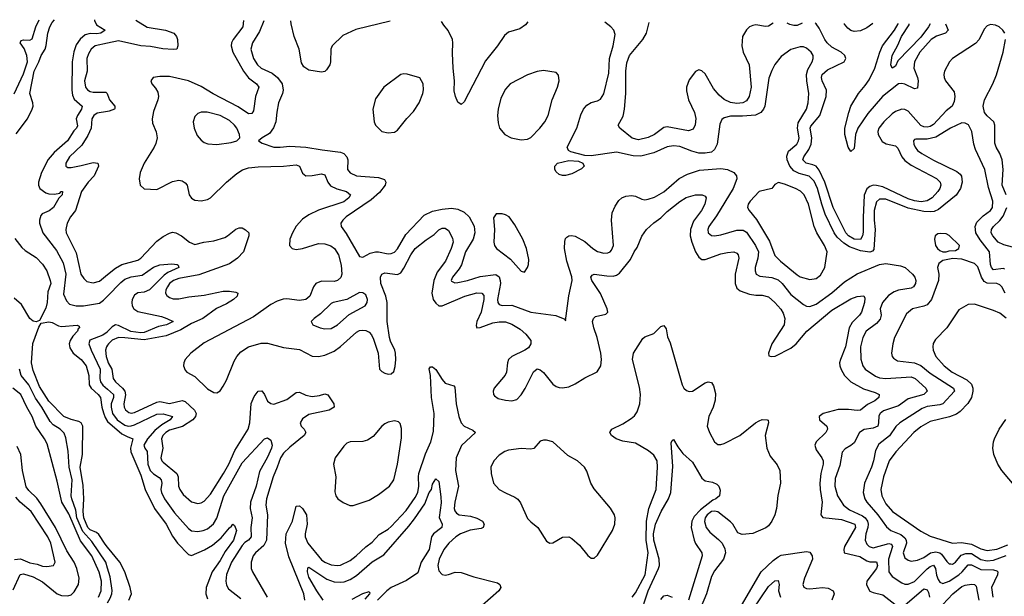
# Model space of a CAD drawing. Header units: inches. Extents: x 1843162 to 1959474, y 907081 to 1016326.
# Tile 534 of 656: x 1909446 to 1915657, y 1012535 to 1016176. Entities that reach past the tile are written whole.
import ezdxf

# ---------------------------------------------------------------- set-up
doc = ezdxf.new("R2010")
doc.units = ezdxf.units.IN
doc.header["$MEASUREMENT"] = 0
doc.layers.add('B9001', color=7, linetype='Continuous')
doc.layers.add('B9011', color=7, linetype='Continuous')

msp = doc.modelspace()

# ---------------------------------------------------------------- linework, layer by layer
at = {"layer": 'B9001', "color": 5}
for points, elevation in [([(1909411.4, 1015708.6), (1909470, 1015834), (1909495.8, 1015910), (1909490.6, 1015950), (1909473, 1015993), (1909449.3, 1016030), (1909450, 1016033), (1909455.9, 1016044.1), (1909470, 1016048.7), (1909510, 1016046.3), (1909525, 1016055), (1909547.6, 1016130), (1909569.2, 1016175.9)], 480), ([(1909424.2, 1015455.8), (1909494.4, 1015550), (1909524.3, 1015610), (1909531, 1015630), (1909529.4, 1015650), (1909509.3, 1015710), (1909536.1, 1015850), (1909566.2, 1015910), (1909580.5, 1015950), (1909606.2, 1015990), (1909613.5, 1016013.5), (1909622.6, 1016090), (1909635.3, 1016130), (1909650, 1016159), (1909664.6, 1016175.5)], 460), ([(1909918.2, 1016174.3), (1909917.2, 1016170), (1909930, 1016143.2), (1909986, 1016110), (1909958.4, 1016090), (1909930, 1016085.9), (1909890, 1016088.8), (1909858.8, 1016081.2), (1909826.7, 1016053.3), (1909802.8, 1016017.2), (1909786.9, 1015973.2), (1909776.8, 1015910), (1909775, 1015730), (1909778.3, 1015698.3), (1909790, 1015673.2), (1909839.7, 1015630), (1909835.9, 1015610), (1909809.4, 1015570), (1909803, 1015550), (1909810, 1015506), (1909804.4, 1015490), (1909786.5, 1015473.5), (1909746.3, 1015410), (1909663.4, 1015336.6), (1909626.4, 1015293.6), (1909583.3, 1015210), (1909564.2, 1015150), (1909564.7, 1015130), (1909573.4, 1015110), (1909610, 1015083.2), (1909630, 1015076.6), (1909666.3, 1015073.7), (1909698.8, 1015081.2), (1909707, 1015090), (1909714.8, 1015090), (1909713.6, 1015070), (1909691.7, 1015048.3), (1909659.3, 1014990), (1909630.9, 1014969.1), (1909587.9, 1014950), (1909580.1, 1014939.9), (1909570.2, 1014910), (1909571, 1014890), (1909591, 1014830), (1909677.8, 1014717.8), (1909720.8, 1014640.8), (1909736.1, 1014570), (1909721.8, 1014441.8), (1909741, 1014401), (1909760.3, 1014380.3), (1909801, 1014370), (1909848.5, 1014368.5), (1909950, 1014386.1), (1909975.3, 1014404.7), (1910000, 1014430.5)], 460), ([(1910000, 1016026.9), (1909921.1, 1016010), (1909895.9, 1015990), (1909879.4, 1015960.6), (1909869.6, 1015930), (1909870.6, 1015850), (1909854.1, 1015790), (1909861.3, 1015750), (1909873.5, 1015733.5), (1909890, 1015722.9), (1909910, 1015718.7), (1909990, 1015718.3), (1909997.2, 1015710), (1910000, 1015702.8)], 480), ([(1910000, 1015596), (1909935, 1015585), (1909912.5, 1015570), (1909900.8, 1015550), (1909896.3, 1015490), (1909875.8, 1015444.2), (1909837.2, 1015382.8), (1909760.2, 1015310), (1909736.5, 1015270), (1909737.1, 1015250), (1909750, 1015241.7), (1909770, 1015241.6), (1909834.4, 1015254.4), (1909910, 1015274.2), (1909939.6, 1015270), (1909943.5, 1015250), (1909915.9, 1015190), (1909878.3, 1015150), (1909834.9, 1015090), (1909796.9, 1014970), (1909766.1, 1014930), (1909745.1, 1014890), (1909736.3, 1014850), (1909738.8, 1014830), (1909802.8, 1014702.8), (1909831.3, 1014570), (1909850, 1014541.1), (1909870, 1014522.7), (1909910, 1014514), (1909950, 1014525.8), (1910000, 1014566.2)], 480), ([(1909415.2, 1014795.2), (1909458.3, 1014738.3), (1909479.3, 1014719.3), (1909550, 1014673.4), (1909590, 1014632), (1909616.5, 1014590), (1909638, 1014530), (1909641.3, 1014510), (1909623.4, 1014456.6), (1909618.3, 1014390), (1909610, 1014355.1), (1909570, 1014276.2), (1909550, 1014267.4), (1909530, 1014272.8), (1909509.9, 1014289.9), (1909456.6, 1014376.6), (1909410, 1014417.9)], 440), ([(1910000, 1012844.4), (1909984, 1012864), (1909946, 1012926), (1909930, 1012937.9), (1909890, 1012954.9), (1909874.7, 1012970), (1909850.6, 1013030), (1909846, 1013070), (1909849.6, 1013149.6), (1909845.5, 1013234.5), (1909827.1, 1013350), (1909841.1, 1013430), (1909844.5, 1013610), (1909833.1, 1013630), (1909818.7, 1013638.7), (1909770, 1013650.4), (1909725, 1013670), (1909630, 1013767.4), (1909570, 1013858.8), (1909530, 1013960.9), (1909520.8, 1014010), (1909529, 1014131), (1909566.1, 1014233.9), (1909581.3, 1014258.7), (1909630, 1014267.2), (1909650, 1014264.1), (1909690, 1014241.9), (1909710, 1014238.8), (1909807.5, 1014247.5), (1909819.9, 1014239.9), (1909824, 1014230), (1909815.6, 1014224.4), (1909810.2, 1014210), (1909781.5, 1014178.5), (1909764.2, 1014150), (1909757.8, 1014130), (1909762.9, 1014102.9), (1909783.5, 1014070), (1909834.3, 1014030), (1909864.1, 1013990), (1909881.9, 1013930), (1909884.2, 1013870), (1909896.4, 1013850), (1909940.3, 1013810), (1909954.9, 1013790), (1909963.6, 1013730), (1909974, 1013694), (1909984.3, 1013664.3), (1909999.5, 1013639.5), (1910000, 1013639.1)], 440), ([(1910000, 1014206.2), (1909996.9, 1014203.1), (1909970, 1014183.9), (1909888.8, 1014151.2), (1909882.3, 1014130), (1909895.8, 1014090), (1909954.4, 1013970), (1909951.5, 1013910), (1909955.3, 1013890), (1909970, 1013868.7), (1910000, 1013842.6)], 460), ([(1910000, 1014120.5), (1909993.1, 1014110), (1909988.1, 1014090), (1909991.2, 1014048.8), (1910000, 1014022.8)], 480), ([(1910000, 1012711.7), (1909988.2, 1012750), (1909900.5, 1012880.5), (1909843.5, 1012943.5), (1909807.2, 1013030), (1909799.1, 1013079.1), (1909774.2, 1013150), (1909771.4, 1013170), (1909776.3, 1013270), (1909757.3, 1013350), (1909751.2, 1013451.2), (1909736.1, 1013536.1), (1909725.8, 1013565.8), (1909700.7, 1013590), (1909657.7, 1013617.7), (1909638.1, 1013638.1), (1909585.2, 1013730), (1909545.9, 1013785.9), (1909503.6, 1013870), (1909455.9, 1013930), (1909443.8, 1013970)], 460), ([(1909942.4, 1012530), (1909960.4, 1012570), (1909960.8, 1012630), (1909948, 1012688), (1909900.4, 1012790), (1909830, 1012886.1), (1909755.4, 1013055.4), (1909711, 1013130), (1909682.1, 1013262.1), (1909618.2, 1013498.2), (1909603, 1013530), (1909546.7, 1013610), (1909523.4, 1013670), (1909489.9, 1013729.9), (1909453.1, 1013810), (1909402.3, 1013850)], 480), ([(1909405.2, 1012574.8), (1909447.7, 1012672.3), (1909470, 1012677.7), (1909530, 1012658.6), (1909590, 1012626.6), (1909681.6, 1012550), (1909710, 1012538.9), (1909750, 1012537.1), (1909770, 1012545.1), (1909790, 1012562.2), (1909816.7, 1012610), (1909821.1, 1012650), (1909805.6, 1012710), (1909788.8, 1012750), (1909742.7, 1012822.7), (1909670.7, 1012970), (1909579.5, 1013119.5), (1909554, 1013154), (1909502.7, 1013202.7), (1909486, 1013226), (1909462.4, 1013330), (1909452.6, 1013430), (1909430, 1013481.8)], 520), ([(1909413, 1012767), (1909450, 1012771.8), (1909510, 1012745.7), (1909556.9, 1012736.9), (1909590, 1012724.4), (1909617.5, 1012722.5), (1909659.3, 1012730), (1909669.7, 1012750.3), (1909642.6, 1012870), (1909623.9, 1012910), (1909518.9, 1013070), (1909448.6, 1013128.6), (1909420.4, 1013160.4)], 540)]:
    msp.add_lwpolyline(points, dxfattribs=dict(at, elevation=elevation))
at = {"layer": 'B9011', "color": 5}
for points, elevation in [([(1910177.7, 1016173.1), (1910249, 1016129), (1910365.5, 1016110), (1910418, 1016090), (1910434.6, 1016070), (1910440.3, 1016050), (1910444.2, 1016010), (1910436.3, 1015990), (1910412.9, 1015987.1), (1910348, 1015992), (1910270, 1016005.7), (1910210, 1016009.9), (1910070, 1016041.8), (1910000, 1016026.9)], 480), ([(1910858.4, 1016170), (1910852.7, 1016130), (1910792.4, 1016050), (1910781.5, 1016030), (1910778.8, 1016010), (1910790.6, 1015970), (1910857.6, 1015850), (1910890, 1015809.4), (1910940.2, 1015770), (1910953.8, 1015750), (1910934.3, 1015690), (1910920.6, 1015599.4), (1910910, 1015583.5), (1910890, 1015581.7), (1910824.5, 1015624.5), (1910666.9, 1015706.9), (1910590, 1015754.4), (1910510, 1015788.8), (1910390, 1015817.7), (1910330, 1015818), (1910287.3, 1015810), (1910272.7, 1015790), (1910279.5, 1015770), (1910302.9, 1015742.9), (1910317.2, 1015717.2), (1910321.1, 1015690), (1910317.8, 1015670), (1910290, 1015596.2), (1910281, 1015550), (1910282.7, 1015522.7), (1910306.8, 1015466.8), (1910312.1, 1015430), (1910305.1, 1015394.9), (1910294.2, 1015370), (1910230.3, 1015270), (1910205.7, 1015210), (1910199.5, 1015170), (1910206, 1015130), (1910230, 1015108.4), (1910310, 1015103.1), (1910410, 1015153.4), (1910450, 1015162), (1910470, 1015158.2), (1910490, 1015145.5), (1910501.5, 1015130), (1910515.6, 1015070), (1910529, 1015049), (1910550, 1015037.2), (1910590, 1015031.2), (1910630, 1015040.2), (1910650, 1015050.2), (1910750.3, 1015149.7), (1910815.6, 1015204.4), (1910852.1, 1015227.9), (1910890, 1015241.2), (1910950, 1015247.4), (1911110, 1015251.7), (1911190, 1015260.1), (1911211.1, 1015250), (1911230, 1015206), (1911250, 1015190.2), (1911290, 1015191.6), (1911350, 1015201.7), (1911370, 1015195.5), (1911389.6, 1015149.6), (1911406.6, 1015126.6), (1911446.9, 1015106.9), (1911506.4, 1015090), (1911533.1, 1015070), (1911522.2, 1015050), (1911490, 1015026.1), (1911330, 1014974.1), (1911270, 1014944.2), (1911230, 1014916.9), (1911190, 1014871.1), (1911165.9, 1014830), (1911150.7, 1014790), (1911147.9, 1014750), (1911164.4, 1014730), (1911190, 1014725.3), (1911230, 1014730.8), (1911330, 1014762), (1911370, 1014761.4), (1911407.7, 1014747.7), (1911431.8, 1014730), (1911457.6, 1014690), (1911474.7, 1014625.3), (1911478.5, 1014570), (1911471.5, 1014548.5), (1911450, 1014528.7), (1911430, 1014523.2), (1911350, 1014524.3), (1911315, 1014510), (1911299.6, 1014490), (1911276.8, 1014430), (1911251.1, 1014408.9), (1911210, 1014402.7), (1911130, 1014413.1), (1911108.7, 1014411.3), (1911070, 1014398.9), (1911030, 1014377.8), (1910920.6, 1014299.4), (1910610, 1014135.6), (1910524.9, 1014070), (1910490.3, 1014030), (1910481.3, 1014010), (1910479.5, 1013990), (1910490, 1013962), (1910500.5, 1013950), (1910550, 1013922.2), (1910630, 1013844.2), (1910670, 1013821.7), (1910690, 1013819.5), (1910710, 1013832.4), (1910730, 1013861.3), (1910750, 1013899.5), (1910799.4, 1014020.6), (1910816.1, 1014050), (1910841.3, 1014078.7), (1910889.2, 1014110.8), (1910970, 1014132.8), (1911010, 1014133.5), (1911110, 1014106.8), (1911210, 1014092.5), (1911290, 1014050.9), (1911330, 1014049.5), (1911370, 1014057.6), (1911430, 1014083.3), (1911470, 1014111.4), (1911570, 1014202.8), (1911590, 1014213.5), (1911610, 1014215.8), (1911630, 1014213.4), (1911650, 1014202.5), (1911664.9, 1014184.9), (1911678.1, 1014158.1), (1911706.4, 1014070), (1911715.6, 1013970), (1911730, 1013953.4), (1911750, 1013943.6), (1911770, 1013938.3), (1911790, 1013939.5), (1911805.6, 1013954.4), (1911814.7, 1013985.3), (1911819.3, 1014030), (1911817.3, 1014070), (1911813.1, 1014090), (1911785.9, 1014145.9), (1911778.9, 1014170), (1911764.6, 1014270), (1911764.3, 1014390), (1911754.8, 1014430), (1911723.1, 1014510), (1911720.9, 1014550), (1911730.6, 1014569.4), (1911750, 1014576.8), (1911830, 1014567), (1911850, 1014577.7), (1911870, 1014605.8), (1911912.4, 1014690), (1911941.5, 1014730), (1912010, 1014786.5), (1912060, 1014820), (1912090, 1014849.1), (1912110, 1014860.2), (1912130, 1014859.1), (1912150, 1014843.7), (1912176.4, 1014796.4), (1912180.2, 1014770), (1912168.1, 1014730), (1912132.1, 1014650), (1912078.9, 1014581.1), (1912058.2, 1014530), (1912046.1, 1014450), (1912055.2, 1014410), (1912070, 1014385.5), (1912090, 1014369.5), (1912110, 1014369), (1912254.3, 1014430), (1912330, 1014450.7), (1912360.5, 1014450), (1912374.3, 1014434.3), (1912374.3, 1014410), (1912356.8, 1014330), (1912329.3, 1014269.3), (1912324.7, 1014244.7), (1912329.2, 1014229.2), (1912350, 1014231.3), (1912430, 1014262.3), (1912470, 1014268.4), (1912510, 1014267), (1912550, 1014253.3), (1912602.5, 1014222.5), (1912639.7, 1014190), (1912670.2, 1014150), (1912671, 1014130), (1912655.2, 1014104.8), (1912631.5, 1014088.5), (1912551.3, 1014050), (1912530.2, 1014030), (1912523, 1014010), (1912517, 1013950), (1912508.7, 1013931.3), (1912438.9, 1013850), (1912432, 1013830), (1912434.2, 1013810), (1912440.7, 1013800.7), (1912463.4, 1013783.4), (1912510, 1013772.6), (1912551.2, 1013768.8), (1912581.6, 1013778.4), (1912610, 1013807.4), (1912633.9, 1013846.1), (1912686.7, 1013953.3), (1912710, 1013971.4), (1912730, 1013963.9), (1912750, 1013948.1), (1912810, 1013875), (1912830, 1013860.6), (1912850, 1013852.6), (1912870, 1013850.9), (1912910, 1013857.1), (1912950, 1013876.3), (1913010, 1013913.8), (1913088.3, 1013951.7), (1913112.6, 1013990), (1913116, 1014030), (1913111.4, 1014070), (1913089.3, 1014170), (1913067.5, 1014230), (1913059.9, 1014270), (1913066, 1014290), (1913078.8, 1014301.2), (1913142.9, 1014317.1), (1913155.3, 1014330), (1913152.9, 1014350), (1913110, 1014446.2), (1913055.8, 1014530), (1913049.9, 1014550), (1913056.8, 1014563.2), (1913070.9, 1014569.1), (1913150, 1014557.5), (1913190, 1014557.2), (1913210, 1014562.6), (1913230, 1014575), (1913299.1, 1014660.9), (1913321.8, 1014710), (1913342.1, 1014737.9), (1913370, 1014808.8), (1913400.9, 1014850), (1913446.4, 1014893.6), (1913490, 1014925.2), (1913530, 1014963.7), (1913610, 1015027.8), (1913650, 1015052.4), (1913710, 1015069.3), (1913751, 1015070), (1913770, 1015062.4), (1913776.5, 1015050), (1913768.4, 1015010), (1913746.8, 1014970), (1913696.8, 1014903.2), (1913676.9, 1014850), (1913675.7, 1014810), (1913685.3, 1014770), (1913710, 1014710.2), (1913730, 1014676.5), (1913750, 1014662.3), (1913770, 1014661.7), (1913870, 1014697.4), (1913910, 1014706.6), (1913950, 1014710.2), (1913970, 1014700.9), (1913978.6, 1014690), (1913983.2, 1014670), (1913959.1, 1014570), (1913960.1, 1014510), (1913970, 1014481.1), (1913990, 1014464.1), (1914050, 1014442.7), (1914090, 1014436.4), (1914130, 1014437.4), (1914170, 1014424.8), (1914209.3, 1014390), (1914247.4, 1014347.4), (1914263.1, 1014323.1), (1914272.6, 1014290), (1914267.9, 1014250), (1914190.1, 1014130), (1914170.4, 1014070.4), (1914172.7, 1014052.7), (1914188.2, 1014048.2), (1914212.2, 1014052.2), (1914310, 1014101.3), (1914344.5, 1014130), (1914412, 1014210), (1914570, 1014341.3), (1914690, 1014412.6), (1914730, 1014428.1), (1914771.3, 1014431.3), (1914777.6, 1014417.6), (1914776.3, 1014390), (1914756.6, 1014330), (1914742.9, 1014310), (1914697.2, 1014262.8), (1914678.6, 1014230), (1914656.3, 1014110), (1914623.3, 1014030), (1914618.4, 1014010), (1914619.8, 1013990), (1914627.3, 1013967.3), (1914650.1, 1013930.1), (1914690, 1013890.1), (1914770, 1013845.9), (1914842.7, 1013822.7), (1914868.5, 1013810), (1914865.2, 1013790), (1914839.7, 1013770), (1914793.8, 1013746.2), (1914750, 1013709.8), (1914730, 1013707.1), (1914674.6, 1013714.6), (1914610, 1013714.1), (1914515.5, 1013690), (1914489, 1013670), (1914491.8, 1013650), (1914536.9, 1013610), (1914542.4, 1013590), (1914531.2, 1013570), (1914471, 1013510), (1914462.7, 1013490), (1914470, 1013458.9), (1914505.8, 1013410), (1914513.9, 1013390), (1914514.5, 1013370), (1914499.1, 1013310), (1914493.1, 1013250), (1914494.9, 1013210), (1914508.5, 1013130), (1914500.2, 1013050), (1914512.3, 1013032.3), (1914630, 1013020.8), (1914713.4, 1012990), (1914718.2, 1012970), (1914650.1, 1012850), (1914643.9, 1012830), (1914646.9, 1012810), (1914746.1, 1012786.1), (1914790, 1012759.4), (1914810, 1012753.2), (1914851.7, 1012751.7), (1914857.2, 1012730), (1914851.6, 1012710), (1914790.8, 1012630), (1914788.9, 1012610), (1914795.5, 1012590), (1914810, 1012568.1), (1914830, 1012558.2), (1914890, 1012544.7), (1914965.7, 1012485.7)], 520), ([(1910986.2, 1016169.4), (1910958, 1016102), (1910914.2, 1016030), (1910904.1, 1015990), (1910920.9, 1015930), (1910945.5, 1015890), (1910969.7, 1015869.7), (1911037.8, 1015837.8), (1911071.8, 1015811.8), (1911101.6, 1015770), (1911107.1, 1015730), (1911103.1, 1015710), (1911078, 1015650), (1911067.2, 1015592.8), (1911062.6, 1015530), (1911047.3, 1015492.7), (1911022.7, 1015457.2), (1910974.8, 1015430), (1910951.3, 1015410), (1910975.9, 1015395.9), (1911050, 1015370.3), (1911090, 1015370.3), (1911150, 1015378.2), (1911251.8, 1015371.8), (1911353, 1015353), (1911470, 1015338.6), (1911490.3, 1015330), (1911510.2, 1015310), (1911515.6, 1015290), (1911514.7, 1015230), (1911530, 1015208.5), (1911570.7, 1015190.7), (1911710, 1015179.8), (1911746.6, 1015166.6), (1911756.5, 1015150), (1911750.9, 1015130), (1911716.1, 1015083.9), (1911662.5, 1015037.5), (1911506, 1014930), (1911484.2, 1014910), (1911471.8, 1014890), (1911474.6, 1014870), (1911506.3, 1014826.3), (1911590, 1014680.5), (1911610, 1014675.8), (1911657.4, 1014702.6), (1911690, 1014711), (1911710, 1014711), (1911770, 1014698.1), (1911790, 1014698.4), (1911810, 1014707.3), (1911830, 1014729.3), (1911881.2, 1014818.8), (1911997.8, 1014942.2), (1912050, 1014966.7), (1912110, 1014979.5), (1912170, 1014986), (1912210, 1014979.2), (1912250, 1014959.8), (1912281, 1014930), (1912312.2, 1014872.2), (1912316.1, 1014830), (1912305.6, 1014790), (1912257.9, 1014710), (1912232.4, 1014627.6), (1912218.3, 1014601.7), (1912176.5, 1014550), (1912168, 1014530), (1912170, 1014524.9), (1912190, 1014514), (1912210, 1014516), (1912270, 1014528.6), (1912350, 1014555.2), (1912450, 1014565.8), (1912470, 1014552.8), (1912477.6, 1014530), (1912478.5, 1014510), (1912460.6, 1014410), (1912462.3, 1014390), (1912470, 1014377.3), (1912490, 1014371.8), (1912550, 1014373), (1912670, 1014329.3), (1912828.8, 1014308.8), (1912884.7, 1014284.7), (1912890, 1014274), (1912910, 1014431.3), (1912930.7, 1014530), (1912928.5, 1014551.5), (1912897.6, 1014650), (1912882.2, 1014730), (1912884.2, 1014775.8), (1912890, 1014793.4), (1912898, 1014802), (1912910, 1014810.4), (1912926.9, 1014813.1), (1912950, 1014808.8), (1913010, 1014775.3), (1913062.3, 1014730), (1913090, 1014712.2), (1913130, 1014701.1), (1913156.9, 1014703.1), (1913170, 1014709), (1913179.1, 1014720.9), (1913190.8, 1014750), (1913178.9, 1014910), (1913182.9, 1014957.1), (1913201.6, 1014998.4), (1913226.3, 1015033.7), (1913243.7, 1015050), (1913270, 1015062.4), (1913306, 1015066), (1913330, 1015060.5), (1913370, 1015041.6), (1913390, 1015037.6), (1913410, 1015041.7), (1913450, 1015056.2), (1913510, 1015089.4), (1913607, 1015173), (1913659, 1015201), (1913734.2, 1015225.8), (1913870, 1015236.8), (1913910, 1015229.5), (1913950.1, 1015210.1), (1913968.4, 1015190), (1913970.2, 1015170), (1913946.5, 1015110), (1913841.7, 1014938.3), (1913794.2, 1014870), (1913786.8, 1014850), (1913789.5, 1014829.5), (1913810, 1014813.4), (1913830, 1014811), (1913870, 1014817.5), (1913970, 1014846.2), (1914010, 1014845.9), (1914030, 1014834.8), (1914088.4, 1014750), (1914106.4, 1014710), (1914102.6, 1014670), (1914085.6, 1014610), (1914085, 1014590), (1914091.6, 1014570), (1914115.3, 1014555.3), (1914190, 1014548.4), (1914230, 1014532.5), (1914255.1, 1014510), (1914310, 1014440.5), (1914390, 1014376.5), (1914410, 1014366.4), (1914430, 1014365.4), (1914470, 1014379.8), (1914570, 1014450.1), (1914650, 1014520.5), (1914728.2, 1014571.8), (1914870.3, 1014629.7), (1914910, 1014635.5), (1915002, 1014622), (1915031.3, 1014610), (1915078.5, 1014570), (1915093.6, 1014550), (1915100.2, 1014530), (1915097.3, 1014510), (1915085.3, 1014490), (1915070, 1014481.6), (1914990, 1014467.6), (1914962.8, 1014457.2), (1914926.8, 1014433.2), (1914888.2, 1014390), (1914875, 1014350), (1914879.5, 1014310), (1914874.3, 1014285.7), (1914850, 1014257.6), (1914786.8, 1014210), (1914763.9, 1014170), (1914750.1, 1014110), (1914753.2, 1014033.2), (1914764.2, 1013990), (1914779.1, 1013970), (1914844.2, 1013924.1), (1914870, 1013914.7), (1914910, 1013909.7), (1915070, 1013920.1), (1915094.8, 1013910), (1915161.5, 1013850), (1915170.2, 1013830), (1915148.9, 1013810), (1915050, 1013782.1), (1914990, 1013737.3), (1914894.6, 1013705.4), (1914874, 1013690), (1914865.6, 1013674.4), (1914864.4, 1013630), (1914858.6, 1013610), (1914830, 1013597), (1914772.9, 1013587.1), (1914743.5, 1013570), (1914710, 1013503.5), (1914690, 1013486.2), (1914653.7, 1013466.3), (1914634.2, 1013445.8), (1914619.8, 1013360.2), (1914590, 1013279.3), (1914589, 1013230), (1914604.1, 1013170), (1914643.8, 1013110), (1914681.5, 1013081.5), (1914762.7, 1013042.7), (1914778.9, 1013030), (1914793.6, 1013010), (1914798.6, 1012990), (1914796.9, 1012970), (1914784.5, 1012930), (1914778.7, 1012890), (1914790, 1012864.2), (1914804.9, 1012850), (1914830, 1012840.1), (1914929, 1012869), (1914943.9, 1012863.9), (1914950, 1012855.6), (1914951.8, 1012850), (1914926.6, 1012770), (1914929.2, 1012689.2), (1914950, 1012660.6), (1915010, 1012619.7), (1915030, 1012611.8), (1915050, 1012611.5), (1915090, 1012628.1), (1915170, 1012708), (1915190, 1012723.1), (1915210, 1012730.7), (1915222.9, 1012710), (1915229.2, 1012669.2), (1915240.3, 1012640.3), (1915250, 1012624.1), (1915270, 1012614.8), (1915310, 1012629.6), (1915370, 1012671.3), (1915392.2, 1012690), (1915430, 1012733.8), (1915450, 1012733.1), (1915510, 1012704.2), (1915590, 1012701), (1915610, 1012696.1), (1915615.9, 1012690), (1915614.4, 1012670), (1915576.2, 1012590), (1915584.4, 1012530)], 540), ([(1911782.8, 1016165.7), (1911565.7, 1016114.3), (1911484.1, 1016075.9), (1911416, 1016010), (1911408, 1015990), (1911407.2, 1015910), (1911402.6, 1015890), (1911381, 1015859), (1911370, 1015849.7), (1911350, 1015844.7), (1911270, 1015857.6), (1911239.1, 1015879.1), (1911224.2, 1015904.2), (1911207.9, 1015990), (1911178, 1016070), (1911158.5, 1016150), (1911156.8, 1016168.6)], 540), ([(1912650.8, 1016161.7), (1912635.8, 1016144.2), (1912600.9, 1016119.1), (1912530, 1016096.3), (1912503.9, 1016076.1), (1912459, 1016010), (1912385, 1015915), (1912250, 1015658), (1912230, 1015640.9), (1912210, 1015655.1), (1912194.8, 1015690), (1912186.6, 1015726.6), (1912188.2, 1015790), (1912179.8, 1015870), (1912175.7, 1015964.3), (1912179.2, 1016030), (1912175.4, 1016050), (1912148.3, 1016108.3), (1912120.8, 1016140.8), (1912105.8, 1016164.2)], 540), ([(1915661.5, 1014601.5), (1915650, 1014604.3), (1915590, 1014595.4), (1915576.6, 1014610), (1915571.1, 1014630), (1915564.8, 1014710), (1915504.7, 1014784.7), (1915478.2, 1014830), (1915474.5, 1014870), (1915483.6, 1014896.4), (1915523.4, 1014936.6), (1915570.5, 1014970), (1915582.1, 1014990), (1915585.6, 1015030), (1915556.8, 1015116.8), (1915535.1, 1015230), (1915475.9, 1015355.9), (1915465.3, 1015390), (1915452.3, 1015470), (1915431.7, 1015511.7), (1915410, 1015523), (1915390, 1015523.5), (1915317, 1015490), (1915225.8, 1015434.2), (1915170, 1015421.7), (1915098.8, 1015421.2), (1915090, 1015419.5), (1915084.2, 1015410), (1915086, 1015390), (1915094.7, 1015370), (1915109.2, 1015350), (1915136.9, 1015330), (1915210, 1015287.8), (1915357.4, 1015217.4), (1915379.8, 1015199.8), (1915387.1, 1015187.1), (1915390.5, 1015149.5), (1915380.1, 1015110), (1915352.8, 1015067.2), (1915243.1, 1014976.9), (1915214.4, 1014965.6), (1915190, 1014962.4), (1915150, 1014963.7), (1915050, 1014985.5), (1914910, 1015043), (1914870, 1015042.5), (1914850, 1015025.1), (1914836.2, 1014970), (1914835.7, 1014910), (1914842, 1014850), (1914835, 1014725), (1914826.4, 1014713.6), (1914810, 1014707.3), (1914750, 1014715.9), (1914681.6, 1014741.6), (1914644.2, 1014764.2), (1914602.1, 1014802.1), (1914583.7, 1014830), (1914527, 1014947), (1914505.2, 1015010), (1914478.8, 1015110), (1914457.1, 1015157.1), (1914427, 1015187), (1914363.7, 1015203.7), (1914330, 1015220.9), (1914305.3, 1015250), (1914287.8, 1015290), (1914285.5, 1015314.5), (1914295.4, 1015344.6), (1914347.4, 1015390), (1914359, 1015410), (1914362.9, 1015430), (1914352.6, 1015490), (1914356, 1015524), (1914408.4, 1015610), (1914419.5, 1015650), (1914423.7, 1015710), (1914411, 1015790), (1914410.4, 1015830), (1914418.8, 1015861.2), (1914445.7, 1015910), (1914451.9, 1015930), (1914450.8, 1015950), (1914439.7, 1015970), (1914410, 1015996.4), (1914390, 1016004.7), (1914370, 1016004.7), (1914310, 1015987.3), (1914250, 1015942.9), (1914210, 1015892), (1914190, 1015855.1), (1914172.5, 1015807.5), (1914145.6, 1015630), (1914137.7, 1015610), (1914120.9, 1015590), (1914087, 1015573), (1914006, 1015566), (1913930, 1015565.6), (1913890, 1015556.1), (1913874.7, 1015545.3), (1913863, 1015517), (1913845.4, 1015390), (1913830, 1015355.8), (1913810, 1015340.3), (1913770, 1015332.5), (1913730, 1015333.8), (1913685.3, 1015345.3), (1913610, 1015374.4), (1913570, 1015380.2), (1913530, 1015373.6), (1913445.8, 1015334.2), (1913365.1, 1015314.9), (1913316.5, 1015316.5), (1913210, 1015339.7), (1913050, 1015316.8), (1913010, 1015317.2), (1912922, 1015342), (1912907, 1015350), (1912899.6, 1015370), (1912961.5, 1015490), (1912985.2, 1015574.8), (1913003.5, 1015610), (1913024.5, 1015635.5), (1913050, 1015653.4), (1913090, 1015664.2), (1913110, 1015674.9), (1913130, 1015707.3), (1913162.3, 1015837.7), (1913167.5, 1015930), (1913190.7, 1016010), (1913201.6, 1016081.6), (1913194.5, 1016110), (1913175.1, 1016130), (1913138.2, 1016159.5)], 540), ([(1914199.1, 1016154.6), (1914170, 1016135.7), (1914150, 1016133.4), (1914090, 1016143.2), (1914070, 1016139.8), (1914050, 1016129.8), (1914030, 1016110.7), (1914005.7, 1016070), (1914002, 1016010), (1914010.1, 1015970), (1914046.8, 1015890), (1914059.9, 1015750), (1914048.3, 1015691.7), (1914030, 1015662.7), (1914008.3, 1015651.7), (1913970, 1015647), (1913930, 1015653.3), (1913890, 1015672.8), (1913859, 1015699), (1913822.3, 1015742.3), (1913770, 1015833.7), (1913750, 1015853.5), (1913730, 1015858.3), (1913710, 1015849.6), (1913670, 1015796.3), (1913652.7, 1015750), (1913652.8, 1015727.2), (1913665.9, 1015670), (1913702, 1015590), (1913711.5, 1015551.5), (1913708.1, 1015511.9), (1913694.9, 1015485.1), (1913666, 1015474), (1913530, 1015499.9), (1913510, 1015494.6), (1913450, 1015450.5), (1913410, 1015431.2), (1913350, 1015416.5), (1913310, 1015427.9), (1913231.6, 1015490), (1913221.6, 1015510), (1913252.7, 1015567.3), (1913261.6, 1015610), (1913269.9, 1015710), (1913270.4, 1015850), (1913276.8, 1015903.2), (1913293.1, 1015950), (1913376, 1016050), (1913400.3, 1016090), (1913417.9, 1016158.2)], 520), ([(1914381.4, 1016153.8), (1914350, 1016139.6), (1914330, 1016138.2), (1914305.2, 1016145.2), (1914288.4, 1016154.2)], 520), ([(1915660.5, 1016090), (1915647.8, 1016110), (1915625.6, 1016130), (1915602, 1016142), (1915570, 1016144.7), (1915550, 1016137.4), (1915530, 1016115.1), (1915497.7, 1016050), (1915475, 1016025), (1915330, 1015931.3), (1915311.2, 1015908.8), (1915280.6, 1015850), (1915276.3, 1015830), (1915278.3, 1015810), (1915285.7, 1015790), (1915340.1, 1015720.1), (1915346.2, 1015690), (1915341.8, 1015658.2), (1915328.5, 1015630), (1915290, 1015599.6), (1915210, 1015513.5), (1915190, 1015501.8), (1915170, 1015497.4), (1915150, 1015499.2), (1915130, 1015507.5), (1915050, 1015597.5), (1915030, 1015607.7), (1915010, 1015610.5), (1914970, 1015596.9), (1914950, 1015581.4), (1914897.4, 1015530), (1914866.3, 1015490), (1914859.2, 1015470), (1914860.5, 1015450), (1914886.8, 1015406.8), (1914912.8, 1015392.8), (1914970, 1015379.6), (1914984.7, 1015364.7), (1915010, 1015310.2), (1915030, 1015286.3), (1915070, 1015257.1), (1915230, 1015173.3), (1915251.8, 1015150), (1915256.8, 1015130), (1915250.9, 1015110), (1915238, 1015090), (1915201.3, 1015050), (1915170, 1015031.9), (1915133.3, 1015026.7), (1915090, 1015031), (1915050, 1015044.4), (1914890, 1015120.2), (1914850, 1015129.6), (1914830, 1015129.9), (1914810, 1015123.1), (1914790, 1015107), (1914773.1, 1015066.9), (1914766, 1014926), (1914766.7, 1014833.3), (1914763.5, 1014810), (1914750, 1014788.3), (1914710, 1014790.5), (1914675, 1014810), (1914657.7, 1014830), (1914577.9, 1014990), (1914525.7, 1015150), (1914490, 1015225), (1914469.9, 1015249.9), (1914450, 1015260.1), (1914408.3, 1015270), (1914386.9, 1015290), (1914392.5, 1015310), (1914424.2, 1015355.8), (1914437.8, 1015390), (1914442.2, 1015430), (1914433.5, 1015490), (1914437.3, 1015502.7), (1914492.8, 1015570), (1914533.5, 1015690), (1914536.5, 1015730), (1914508.5, 1015790), (1914504.2, 1015810), (1914508.9, 1015830), (1914541.7, 1015858.3), (1914648, 1015910), (1914656.8, 1015930), (1914650.7, 1015950), (1914628.8, 1015970), (1914570, 1016003.2), (1914539.2, 1016030), (1914524.1, 1016050), (1914490, 1016123.1), (1914470, 1016149), (1914463.6, 1016153.4)], 520), ([(1914827.9, 1016151.7), (1914790, 1016124.8), (1914750, 1016106), (1914710, 1016101.9), (1914690, 1016106.6), (1914670, 1016122.3), (1914650, 1016146.6), (1914648.1, 1016152.5)], 480), ([(1915286.1, 1016149.6), (1915302.1, 1016110), (1915286, 1016090), (1915230, 1016072.3), (1915196.3, 1016050), (1915125.3, 1015970), (1915090.1, 1015910), (1915087.5, 1015870), (1915110, 1015811.4), (1915113.8, 1015790), (1915110, 1015742.4), (1915090, 1015739.8), (1915029.2, 1015769.2), (1915010, 1015773.1), (1914990, 1015770.3), (1914888.7, 1015691.3), (1914796.8, 1015583.2), (1914733.1, 1015490), (1914718, 1015450), (1914710, 1015362), (1914690, 1015344.2), (1914672.6, 1015370), (1914651.3, 1015451.3), (1914651.4, 1015491.4), (1914676.1, 1015590), (1914690, 1015630.3), (1914737, 1015710), (1914780.4, 1015759.6), (1914804.1, 1015795.9), (1914840.4, 1015870), (1914871.1, 1015970), (1914888.6, 1016010), (1914964.9, 1016110), (1914988.4, 1016150), (1914988.7, 1016151)], 480), ([(1915188.6, 1016150), (1915179.1, 1016130), (1915130, 1016066.4), (1914985, 1015915), (1914970, 1015882.9), (1914950, 1015869.6), (1914941.7, 1015890), (1914949.9, 1015950), (1914985.5, 1016014.5), (1915008, 1016070), (1915056.4, 1016143.6), (1915058.1, 1016150.6)], 460), ([(1915668.7, 1015070), (1915644.3, 1015130), (1915649.5, 1015230), (1915643.1, 1015290), (1915629.9, 1015329.9), (1915605.8, 1015370), (1915597.1, 1015397.1), (1915597.5, 1015510), (1915590.3, 1015530.3), (1915548.7, 1015568.7), (1915532.2, 1015590), (1915523, 1015630), (1915531.7, 1015670), (1915585.8, 1015770), (1915607.7, 1015827.7), (1915650.6, 1015970), (1915664, 1016050)], 520), ([(1910000, 1015702.8), (1910012.7, 1015670), (1910045.2, 1015630), (1910044.9, 1015615.1), (1910044, 1015610), (1910010, 1015597.7), (1910000, 1015596)], 480), ([(1915710, 1014738.5), (1915653.6, 1014753.6), (1915619.3, 1014770), (1915583.9, 1014810), (1915575.3, 1014830), (1915575.8, 1014850), (1915589.8, 1014870), (1915630, 1014907.5), (1915650, 1014935.3), (1915673.1, 1014990)], 520), ([(1910000, 1014566.2), (1910050, 1014606.5), (1910090, 1014629.1), (1910190, 1014657), (1910210, 1014670.8), (1910310, 1014776.3), (1910350, 1014807), (1910390, 1014828.2), (1910410, 1014833.4), (1910430, 1014830.2), (1910467.2, 1014810), (1910516.5, 1014770), (1910550, 1014756.5), (1910608.3, 1014771.7), (1910670, 1014779.8), (1910738.9, 1014801.1), (1910757.3, 1014810), (1910810, 1014853.1), (1910830, 1014861.3), (1910850, 1014860.5), (1910870, 1014848.2), (1910890.4, 1014830), (1910892, 1014810), (1910858, 1014710), (1910819.5, 1014670), (1910770, 1014633.3), (1910576.2, 1014563.8), (1910450, 1014541.4), (1910416.6, 1014530), (1910391.3, 1014510), (1910377.9, 1014490), (1910367.7, 1014470), (1910365, 1014450), (1910373.8, 1014433.8), (1910390, 1014422), (1910414, 1014414), (1910450, 1014412.5), (1910513.2, 1014426.8), (1910610, 1014435.3), (1910730, 1014460.6), (1910770, 1014462.2), (1910810, 1014456), (1910822, 1014450), (1910818.7, 1014430), (1910794.3, 1014410), (1910750, 1014382.5), (1910687.5, 1014352.5), (1910600.5, 1014290), (1910530, 1014256.6), (1910462.7, 1014217.3), (1910370, 1014180.3), (1910230, 1014153.6), (1910110, 1014167.9), (1910070, 1014168.2), (1910030, 1014151.9), (1910006.3, 1014130), (1910000, 1014120.5)], 480), ([(1915663.1, 1014450), (1915642.3, 1014490), (1915630, 1014501.5), (1915610, 1014509.8), (1915550, 1014513.1), (1915530, 1014523.6), (1915513.5, 1014550), (1915490, 1014615.4), (1915470, 1014635.4), (1915390, 1014664.7), (1915332.7, 1014667.3), (1915270, 1014655.1), (1915243.2, 1014636.8), (1915235.9, 1014610), (1915243.7, 1014570), (1915241.9, 1014530), (1915198.4, 1014410), (1915170, 1014376.1), (1915150, 1014367.1), (1915078, 1014350), (1915041.1, 1014318.9), (1914965.2, 1014170), (1914953.4, 1014130), (1914945.2, 1014070), (1914948.9, 1014050), (1914957.8, 1014037.8), (1914982.6, 1014022.6), (1915090, 1014008.7), (1915130, 1013992.8), (1915190, 1013943.6), (1915337.1, 1013850), (1915343.2, 1013830), (1915269.2, 1013750.8), (1915250, 1013743.9), (1915170, 1013732.4), (1915138.7, 1013721.3), (1914999.2, 1013630), (1914973.1, 1013606.9), (1914932, 1013548), (1914865.1, 1013494.9), (1914844.3, 1013455.7), (1914831.8, 1013390), (1914819.2, 1013350), (1914775.2, 1013250), (1914767.1, 1013190), (1914777.3, 1013150), (1914789.4, 1013130), (1914859.1, 1013050), (1914913.7, 1012973.7), (1914940.9, 1012950), (1915005, 1012925), (1915030, 1012904.6), (1915038.8, 1012890), (1915040.5, 1012870), (1915020.1, 1012810), (1915030, 1012778.7), (1915050, 1012762.4), (1915070, 1012756.9), (1915110, 1012762.3), (1915150, 1012778.9), (1915191.6, 1012808.4), (1915224.8, 1012815.2), (1915249.8, 1012809.8), (1915261.5, 1012801.5), (1915294, 1012754), (1915310, 1012739.8), (1915319.2, 1012739.2), (1915330, 1012738.6), (1915349.9, 1012750.1), (1915385.3, 1012794.7), (1915413.9, 1012806.1), (1915450, 1012804.6), (1915510, 1012766.6), (1915550, 1012758.3), (1915590, 1012764.1), (1915670, 1012792.6)], 560), ([(1910000, 1014430.5), (1910082.9, 1014517.1), (1910110, 1014536.9), (1910150, 1014551.9), (1910217.6, 1014562.4), (1910290, 1014613.4), (1910330, 1014628.1), (1910405.4, 1014634.6), (1910438.8, 1014630), (1910444.9, 1014624.9), (1910450.4, 1014610), (1910381.3, 1014578.7), (1910357.4, 1014562.6), (1910264.5, 1014470), (1910230, 1014455.9), (1910190, 1014450.7), (1910170, 1014436.6), (1910155.2, 1014410), (1910152.2, 1014390), (1910154.4, 1014370), (1910165, 1014350), (1910190, 1014332.8), (1910341, 1014301), (1910374.9, 1014290), (1910413, 1014270), (1910372.4, 1014250), (1910322.3, 1014237.7), (1910230, 1014200.6), (1910210, 1014198), (1910146.5, 1014206.5), (1910070, 1014244.2), (1910050, 1014248), (1910030, 1014236.8), (1910000, 1014206.2)], 460), ([(1915670, 1014290.5), (1915630, 1014322.3), (1915590, 1014340.2), (1915470, 1014380.4), (1915430, 1014376.9), (1915370, 1014343.6), (1915293.8, 1014230), (1915222.9, 1014157.1), (1915209.4, 1014130.6), (1915205.4, 1014110), (1915207.5, 1014090), (1915225.8, 1014050), (1915277.4, 1013990), (1915329.3, 1013950), (1915421.2, 1013901.2), (1915450, 1013873.7), (1915458.7, 1013850), (1915459.4, 1013830), (1915450.1, 1013789.9), (1915427.2, 1013752.8), (1915379, 1013701), (1915356, 1013684), (1915312.1, 1013667.9), (1915190, 1013637.7), (1915130, 1013604.6), (1915086, 1013570), (1914972.3, 1013447.7), (1914931.9, 1013390), (1914895.5, 1013290), (1914878.9, 1013210), (1914884, 1013170), (1914910, 1013119.8), (1914952.2, 1013070), (1915130, 1012945.5), (1915190, 1012915), (1915330, 1012870.1), (1915386.4, 1012873.6), (1915450, 1012863.6), (1915510, 1012833.8), (1915550, 1012823.8), (1915610, 1012831.6), (1915680.4, 1012859.6)], 580), ([(1913310, 1012530.2), (1913330, 1012557.4), (1913390.6, 1012670), (1913410.7, 1012809.3), (1913398.4, 1012890), (1913400.6, 1013010), (1913413.8, 1013090), (1913461.2, 1013210), (1913469.9, 1013350), (1913466.6, 1013390), (1913446.6, 1013426.6), (1913413.3, 1013453.3), (1913330, 1013501.3), (1913250, 1013514.8), (1913208.6, 1013528.6), (1913178.9, 1013550), (1913169.7, 1013570), (1913180.5, 1013590), (1913250, 1013623.2), (1913303, 1013657), (1913324.6, 1013675.4), (1913340.9, 1013699.1), (1913357.3, 1013750), (1913361.9, 1013810), (1913355.2, 1013855.2), (1913312.5, 1014030), (1913317.6, 1014070), (1913376.9, 1014163.1), (1913390, 1014172.4), (1913446.6, 1014193.4), (1913490, 1014239.3), (1913510, 1014244), (1913524.1, 1014224.1), (1913533.4, 1014173.4), (1913550, 1014134.8), (1913625.1, 1013870), (1913635.4, 1013850), (1913653.4, 1013833.4), (1913670, 1013827.7), (1913690, 1013829.3), (1913770, 1013882.7), (1913790, 1013888.5), (1913810, 1013884.9), (1913823, 1013863), (1913834.7, 1013814.7), (1913833.5, 1013773.5), (1913821.1, 1013730), (1913793.3, 1013670), (1913783.7, 1013610), (1913797.7, 1013570), (1913830, 1013510.3), (1913850, 1013494), (1913870, 1013494), (1913890, 1013500.2), (1913988.8, 1013551.2), (1914087.8, 1013630), (1914110, 1013642.6), (1914130.3, 1013650.3), (1914162, 1013650), (1914167.3, 1013647.3), (1914170.3, 1013630.3), (1914149.3, 1013550), (1914159.2, 1013470), (1914180.5, 1013420.5), (1914224.3, 1013364.3), (1914240.3, 1013330), (1914244.6, 1013250), (1914228.3, 1013171.7), (1914220.2, 1013090), (1914210, 1013049.3), (1914191.6, 1013010), (1914170, 1012980.5), (1914152.1, 1012967.9), (1914070, 1012931), (1914004.2, 1012924.2), (1913976.3, 1012936.3), (1913943.8, 1012990), (1913930, 1013004.5), (1913850, 1013067.6), (1913830, 1013073.2), (1913810, 1013069.3), (1913783.1, 1013050), (1913769.2, 1013030), (1913766.6, 1013006.6), (1913776.3, 1012970), (1913798.9, 1012938.9), (1913854.6, 1012894.6), (1913877, 1012870), (1913894.8, 1012834.8), (1913898.4, 1012810), (1913884.8, 1012770), (1913830, 1012696.4), (1913810, 1012660.4), (1913777.5, 1012550), (1913727.9, 1012430)], 480), ([(1910000, 1014022.8), (1910004.3, 1014010), (1910028, 1013970), (1910034.6, 1013910), (1910049.6, 1013890), (1910095, 1013850), (1910109.3, 1013830), (1910112.9, 1013807.1), (1910103.4, 1013750), (1910104.7, 1013730), (1910112.9, 1013712.9), (1910134.8, 1013694.8), (1910150, 1013691.3), (1910170, 1013694.5), (1910310, 1013760.8), (1910330, 1013764.8), (1910390, 1013752.1), (1910470, 1013772.1), (1910490, 1013765.5), (1910547.8, 1013710), (1910558.2, 1013690), (1910555, 1013670), (1910538.5, 1013650), (1910472.1, 1013607.9), (1910390, 1013583.3), (1910367.3, 1013570), (1910348.6, 1013550), (1910341.1, 1013530), (1910348.1, 1013470), (1910336, 1013410), (1910342.3, 1013390), (1910350, 1013381.7), (1910437.6, 1013310), (1910444.6, 1013290), (1910447, 1013230), (1910455, 1013210), (1910477.8, 1013177.8), (1910530, 1013132.3), (1910570, 1013121.8), (1910590, 1013124.9), (1910610, 1013135.5), (1910650, 1013180.7), (1910730.8, 1013310), (1910764.9, 1013370), (1910804, 1013456), (1910887, 1013590), (1910896.8, 1013630), (1910907, 1013753), (1910924.4, 1013795.6), (1910950, 1013830.3), (1910972.6, 1013832.6), (1910989.3, 1013809.3), (1911010, 1013766.3), (1911030, 1013751.3), (1911050, 1013748.4), (1911130, 1013778.1), (1911190, 1013821.5), (1911210, 1013823.2), (1911250, 1013805), (1911290, 1013797), (1911337.3, 1013802.7), (1911370, 1013812.9), (1911390, 1013806.8), (1911426.7, 1013750), (1911430.4, 1013730), (1911399.1, 1013710), (1911270, 1013683.4), (1911230, 1013655.9), (1911215.5, 1013630), (1911221.2, 1013610), (1911240.2, 1013590), (1911250.1, 1013570.1), (1911239.7, 1013550), (1911150, 1013476.9), (1911110, 1013437.9), (1911090.1, 1013410), (1911070.4, 1013349.6), (1911043.9, 1013290), (1911001.7, 1013150), (1910998.1, 1013110), (1911008.3, 1013050), (1911003.4, 1012890), (1910985.3, 1012854.7), (1910933.5, 1012810), (1910918.6, 1012790), (1910906.2, 1012750), (1910906.2, 1012710), (1910913.6, 1012690), (1911006, 1012530)], 480), ([(1911244.8, 1012510), (1911238.4, 1012550), (1911143.4, 1012783.4), (1911123.4, 1012870), (1911127.5, 1012930), (1911167.4, 1013010), (1911190, 1013103), (1911210, 1013107), (1911230, 1013090.3), (1911254.6, 1013050), (1911258.7, 1012990), (1911246.3, 1012930), (1911247.5, 1012910), (1911262.9, 1012870), (1911350, 1012764.3), (1911370, 1012749.6), (1911410, 1012733.2), (1911450, 1012729.5), (1911470, 1012732.3), (1911530, 1012761.9), (1911569, 1012790), (1911630, 1012847.6), (1911670, 1012877.5), (1911714.1, 1012925.9), (1911770, 1012958.7), (1911790, 1012975.4), (1911884.1, 1013075.9), (1911941.5, 1013158.5), (1911957.7, 1013190), (1911964.5, 1013230), (1911960.7, 1013290), (1911964.7, 1013310), (1912005.9, 1013434.1), (1912038.7, 1013510), (1912055.6, 1013575.6), (1912060.6, 1013690), (1912043, 1013790), (1912036.5, 1013930), (1912029.8, 1013970.2), (1912037.2, 1013982.8), (1912050, 1013983.1), (1912070, 1013967.7), (1912110, 1013903.6), (1912130, 1013880.2), (1912184.9, 1013864.9), (1912190, 1013856), (1912198.5, 1013750), (1912216.8, 1013670), (1912230.6, 1013630.6), (1912250, 1013608.4), (1912304.2, 1013584.2), (1912321.1, 1013570), (1912233.1, 1013486.9), (1912198.8, 1013410), (1912195.4, 1013330), (1912214.8, 1013230), (1912190.1, 1013130), (1912185.7, 1013090), (1912190, 1013074), (1912200.8, 1013060.8), (1912218.7, 1013050), (1912290, 1013040.3), (1912330, 1013028.6), (1912365.2, 1013010), (1912375.3, 1012990), (1912370.2, 1012970), (1912357, 1012963), (1912288.5, 1012951.5), (1912227.2, 1012930), (1912197.1, 1012910), (1912152.6, 1012870), (1912122, 1012830), (1912091.3, 1012770), (1912084.4, 1012730), (1912090, 1012696), (1912110, 1012672.4), (1912129, 1012669), (1912150, 1012671.5), (1912193.1, 1012686.9), (1912230, 1012685.6), (1912310, 1012658.5), (1912460.2, 1012620.2), (1912474.9, 1012610), (1912480.2, 1012590), (1912469.1, 1012570), (1912310, 1012431.4)], 480), ([(1910000, 1013842.6), (1910037.4, 1013810), (1910037.3, 1013790), (1910022.6, 1013750), (1910022.4, 1013730), (1910031.6, 1013690), (1910061.2, 1013650), (1910110, 1013614.6), (1910130, 1013608.7), (1910150, 1013610.4), (1910170, 1013618.4), (1910310, 1013684.3), (1910350, 1013686.7), (1910410.3, 1013670), (1910395.9, 1013650), (1910341.5, 1013618.5), (1910297.6, 1013582.4), (1910251.2, 1013530), (1910228.7, 1013490), (1910234.8, 1013470), (1910248.9, 1013448.9), (1910253.3, 1013370), (1910268.7, 1013330), (1910290, 1013307.5), (1910324.7, 1013284.7), (1910337.8, 1013270), (1910342.1, 1013250), (1910337.1, 1013210), (1910339.6, 1013190), (1910358.8, 1013150), (1910422.1, 1013062.1), (1910510, 1012962.2), (1910530, 1012949.3), (1910570, 1012943.8), (1910603.7, 1012950), (1910630, 1012961), (1910667.5, 1012992.5), (1910690, 1013029.1), (1910733.7, 1013170), (1910850, 1013376.8), (1910990, 1013528.7), (1911010, 1013535.8), (1911030, 1013520.7), (1911037.5, 1013490), (1911034.4, 1013470), (1911010, 1013412.6), (1910957.6, 1013322.4), (1910937.6, 1013230), (1910902.3, 1013130), (1910899.7, 1013090), (1910912.4, 1013030), (1910904.7, 1012970), (1910905.5, 1012910), (1910889.7, 1012890.3), (1910866, 1012874), (1910850, 1012856.3), (1910782.4, 1012750), (1910750, 1012671.5), (1910746.1, 1012630), (1910750, 1012605.5), (1910762.5, 1012582.5), (1910841.1, 1012521.1)], 460), ([(1910000, 1013639.1), (1910090, 1013561.7), (1910123.1, 1013543.1), (1910159.1, 1013530), (1910143.9, 1013470), (1910146.3, 1013446.3), (1910210, 1013300.2), (1910237, 1013210), (1910297.1, 1013090), (1910369.1, 1012990), (1910410, 1012914.2), (1910441.1, 1012870), (1910510, 1012798.6), (1910530, 1012793.4), (1910611.2, 1012828.8), (1910661.2, 1012858.8), (1910716.7, 1012903.3), (1910770, 1012968), (1910782.6, 1012977.4), (1910790, 1012991.3), (1910801.6, 1012981.6), (1910814.2, 1012950), (1910794.4, 1012890), (1910742, 1012818), (1910710, 1012760.7), (1910659.8, 1012690), (1910622.8, 1012590), (1910619.1, 1012550), (1910630, 1012518.9)], 440), ([(1915730, 1013223.7), (1915642.5, 1013330), (1915616.8, 1013370), (1915592.2, 1013430), (1915585.9, 1013470), (1915588.7, 1013510), (1915594.7, 1013530), (1915625, 1013590), (1915667.9, 1013652.1)], 580), ([(1913358.9, 1012410), (1913409.6, 1012570), (1913476.4, 1012710), (1913481.1, 1012730), (1913479.5, 1012770), (1913445.6, 1012890), (1913443.9, 1012930), (1913457.5, 1012990), (1913493.2, 1013070), (1913539.6, 1013150), (1913553.2, 1013190), (1913566.1, 1013353.9), (1913556.5, 1013503.5), (1913561.5, 1013518.5), (1913570, 1013526), (1913598.2, 1013478.2), (1913630, 1013437.1), (1913690, 1013382.8), (1913750, 1013281.6), (1913770, 1013263.8), (1913816.1, 1013256.1), (1913843.4, 1013243.4), (1913857.3, 1013230), (1913865.5, 1013205.5), (1913861.3, 1013170), (1913836.5, 1013150), (1913817.9, 1013142.1), (1913739.9, 1013080.1), (1913700.8, 1013039.2), (1913685.2, 1013010), (1913682.2, 1012970), (1913699.8, 1012890), (1913708.6, 1012868.6), (1913750.1, 1012810.1), (1913751.7, 1012790), (1913664.6, 1012510)], 460), ([(1911361.1, 1012510), (1911319.4, 1012570), (1911270, 1012656.4), (1911261.3, 1012690), (1911264.5, 1012715.5), (1911270, 1012719), (1911383.5, 1012643.5), (1911430, 1012626.3), (1911470, 1012623.4), (1911492.9, 1012627.1), (1911530, 1012641.2), (1911570, 1012666.1), (1911668.4, 1012751.6), (1911742.9, 1012797.1), (1911901.6, 1012978.4), (1911936.9, 1013023.1), (1912000.9, 1013119.1), (1912030, 1013190.3), (1912043.2, 1013210), (1912050, 1013242.8), (1912070, 1013277.3), (1912090, 1013258.8), (1912102.9, 1013162.9), (1912104.1, 1013124.1), (1912091.8, 1013031.8), (1912110.2, 1012990), (1912108, 1012970), (1912057.3, 1012930), (1912043.6, 1012910), (1912028.6, 1012830), (1911978.7, 1012750), (1911956.8, 1012683.2), (1911885.1, 1012634.9), (1911789.1, 1012590.9), (1911762.1, 1012570), (1911703.6, 1012510)], 460), ([(1910135.2, 1012510), (1910150.7, 1012550), (1910142.3, 1012590), (1910109.9, 1012690), (1910077.6, 1012750), (1910000, 1012844.4)], 440), ([(1913970, 1012426.3), (1914123.9, 1012690), (1914198.8, 1012761.2), (1914230, 1012784.8), (1914250, 1012793.6), (1914410, 1012818.8), (1914430, 1012814.5), (1914444.2, 1012790), (1914447.1, 1012770), (1914396.4, 1012650), (1914386.8, 1012610), (1914393.4, 1012593.4), (1914410, 1012584.2), (1914430, 1012581.4), (1914510, 1012591), (1914545.9, 1012585.9), (1914577.7, 1012570), (1914583.6, 1012550), (1914570.2, 1012510)], 480), ([(1910000, 1012494.2), (1910017.4, 1012522.6), (1910027.4, 1012550), (1910028.7, 1012571.3), (1910016.9, 1012656.9), (1910000, 1012711.7)], 460), ([(1913976.5, 1012310), (1914170, 1012597.8), (1914210, 1012633.6), (1914230, 1012633.7), (1914237.7, 1012610), (1914232.7, 1012570), (1914245, 1012530)], 460), ([(1915270, 1012483.4), (1915332.2, 1012550), (1915390, 1012596.1), (1915410, 1012605.6), (1915450, 1012612.4), (1915470, 1012609), (1915478.9, 1012598.9), (1915495.9, 1012510)], 520), ([(1911542.4, 1012517.6), (1911610, 1012552.3), (1911650, 1012566), (1911655.3, 1012555.3), (1911653.4, 1012550), (1911622.5, 1012517.5)], 440), ([(1915030, 1012479.8), (1915150, 1012581.2), (1915170, 1012576.2), (1915178.2, 1012558.2), (1915186.2, 1012530)], 520), ([(1913490, 1012515.5), (1913510, 1012538.4), (1913530, 1012542.4), (1913562.8, 1012530)], 440)]:
    msp.add_lwpolyline(points, dxfattribs=dict(at, elevation=elevation))
for points, elevation in [([(1912750, 1015854), (1912710, 1015848.3), (1912650, 1015828.4), (1912539.5, 1015770), (1912510, 1015736.2), (1912480.6, 1015679.4), (1912463.5, 1015610), (1912460.7, 1015570), (1912463.7, 1015523.7), (1912473.7, 1015490), (1912507, 1015450), (1912545.5, 1015430), (1912610, 1015417.6), (1912650, 1015422), (1912670, 1015432.6), (1912727.8, 1015490), (1912759.3, 1015530), (1912780.7, 1015570), (1912804.5, 1015670), (1912837.7, 1015750), (1912848.2, 1015790), (1912845.8, 1015825.8), (1912830, 1015842)], 560), ([(1911870, 1015834), (1911850, 1015829.6), (1911742, 1015750), (1911690, 1015675.3), (1911673.4, 1015610), (1911681, 1015530), (1911691, 1015510), (1911731, 1015470), (1911770, 1015462), (1911810, 1015466.4), (1911830, 1015479.1), (1911887.6, 1015552.4), (1911930, 1015595.5), (1911966, 1015650), (1911989.6, 1015710), (1911992.9, 1015732.9), (1911991.1, 1015771.1), (1911969.6, 1015809.6), (1911890, 1015831.8)], 560), ([(1910627.6, 1015592.4), (1910590, 1015591.2), (1910570, 1015583.6), (1910550, 1015565.2), (1910540.3, 1015530), (1910547.2, 1015490), (1910565.3, 1015445.3), (1910590, 1015414.9), (1910610, 1015400.4), (1910631.7, 1015391.7), (1910690, 1015386.7), (1910779.7, 1015400.3), (1910815.3, 1015410), (1910834, 1015430), (1910832, 1015450), (1910814.7, 1015490), (1910800.5, 1015510), (1910770, 1015538.3), (1910709.4, 1015570)], 540), ([(1912890, 1015192), (1912870, 1015192.3), (1912850, 1015199.3), (1912830, 1015215.3), (1912822.7, 1015230), (1912821.2, 1015250), (1912839, 1015270), (1912910, 1015287.6), (1912970, 1015282.6), (1912999.1, 1015270), (1913006.4, 1015250), (1912990, 1015233.6), (1912930, 1015203.5)], 540), ([(1914232.5, 1015147.5), (1914210, 1015136), (1914190.2, 1015109.8), (1914110, 1015091.1), (1914054.4, 1015030), (1914041.3, 1015010), (1914037.6, 1014990), (1914046.7, 1014970), (1914094.7, 1014914.7), (1914176.7, 1014776.7), (1914210, 1014687.6), (1914245.2, 1014650), (1914350, 1014563.8), (1914370, 1014551.9), (1914430, 1014535.5), (1914470, 1014542), (1914497.4, 1014562.6), (1914525.3, 1014610), (1914538.9, 1014710), (1914522.7, 1014750), (1914475, 1014830), (1914457.1, 1014870), (1914421.5, 1015010), (1914394, 1015070), (1914372.3, 1015092.3), (1914339.7, 1015110), (1914270, 1015137.8)], 560), ([(1912490, 1014949.3), (1912450.9, 1014949.1), (1912434.8, 1014925.2), (1912440.3, 1014850), (1912437.6, 1014770), (1912441.6, 1014750), (1912453.4, 1014730), (1912542.7, 1014662.7), (1912610, 1014587.3), (1912630, 1014581), (1912650, 1014612), (1912656, 1014630), (1912657.5, 1014662.5), (1912643.6, 1014730), (1912619.6, 1014790), (1912570, 1014881.2), (1912532.7, 1014930), (1912510, 1014943.7)], 560), ([(1915253.7, 1014826.3), (1915237.3, 1014822.7), (1915221, 1014810), (1915217.3, 1014790), (1915223.1, 1014750), (1915234.9, 1014730), (1915250, 1014717.6), (1915270, 1014710.4), (1915289.6, 1014710.4), (1915310, 1014716.4), (1915350, 1014718.7), (1915369.4, 1014730), (1915373.7, 1014750), (1915310, 1014812.7), (1915290, 1014823.7)], 560), ([(1911590, 1014453.3), (1911510, 1014408.2), (1911422.8, 1014390), (1911410, 1014382.9), (1911342.5, 1014317.5), (1911302.8, 1014290), (1911284.7, 1014270), (1911296, 1014250), (1911341, 1014230), (1911370, 1014223.6), (1911410, 1014226.9), (1911450, 1014248.1), (1911525.1, 1014314.9), (1911625.1, 1014370), (1911636.9, 1014390), (1911640.5, 1014410), (1911630, 1014438), (1911610, 1014451.8)], 540), ([(1911810, 1013642.3), (1911770, 1013634.1), (1911750, 1013624.7), (1911729.4, 1013610), (1911675.8, 1013544.2), (1911639.9, 1013520.1), (1911610, 1013512), (1911530.1, 1013509.9), (1911510, 1013502.4), (1911490, 1013483.2), (1911436.3, 1013410), (1911424.8, 1013370), (1911439.5, 1013290), (1911434.8, 1013194.8), (1911440.2, 1013170), (1911452.2, 1013150), (1911486.5, 1013126.5), (1911528.3, 1013108.3), (1911550, 1013108), (1911650, 1013142.7), (1911710, 1013178.6), (1911778.9, 1013230), (1911807.1, 1013270), (1911829.9, 1013370), (1911855.3, 1013535.3), (1911855.3, 1013595.3), (1911846.7, 1013626.7), (1911836.4, 1013636.4)], 520), ([(1912750, 1013521), (1912730, 1013514), (1912690, 1013468.6), (1912670, 1013463.5), (1912610, 1013467.5), (1912530, 1013457.9), (1912506.3, 1013450), (1912470, 1013427.1), (1912437.5, 1013390), (1912418.4, 1013350), (1912420.2, 1013310), (1912435.8, 1013250), (1912471.6, 1013210), (1912510, 1013187.2), (1912570, 1013161.6), (1912587.9, 1013147.9), (1912604.4, 1013124.4), (1912650, 1013026), (1912670, 1013004.4), (1912714, 1012970), (1912770, 1012883.1), (1912790, 1012870.4), (1912810, 1012872.4), (1912870, 1012907.4), (1912910, 1012910.3), (1912930, 1012899), (1912977.1, 1012857.1), (1913030, 1012792.4), (1913050, 1012776.4), (1913070, 1012776.4), (1913090, 1012794.4), (1913184.5, 1012950), (1913199.3, 1012990), (1913203.1, 1013030), (1913197.6, 1013050), (1913172, 1013092), (1913070, 1013214), (1913049.8, 1013250), (1913024.2, 1013324.2), (1913009.7, 1013350), (1912964.2, 1013390), (1912904.1, 1013424.1), (1912810, 1013510.8), (1912770, 1013520.9)], 520)]:
    msp.add_lwpolyline(points, close=True, dxfattribs=dict(at, elevation=elevation))

doc.saveas('drawing.dxf')
